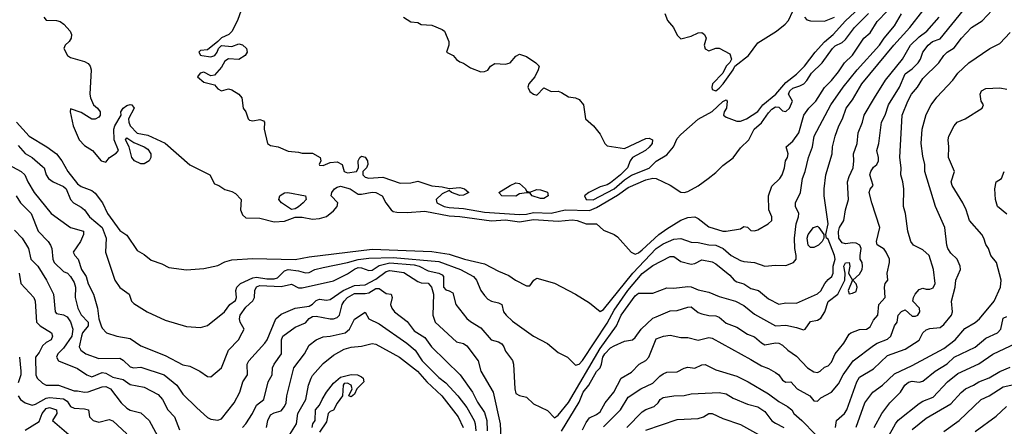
# Model space of a CAD drawing. Header units: metres. Extents: x -46681 to -43747, y -240911 to -237677.
# Tile 267 of 656: x -45407 to -45266, y -239948 to -239890. Entities that reach past the tile are written whole.
import ezdxf

# ---------------------------------------------------------------- set-up
doc = ezdxf.new("R2010")
doc.units = ezdxf.units.M
doc.layers.add('CONTOUR_INDEX', color=1, linetype='Continuous')
doc.layers.add('CONTOUR_INTER', color=3, linetype='Continuous')

msp = doc.modelspace()

# ---------------------------------------------------------------- linework, layer by layer
at = {"layer": 'CONTOUR_INDEX'}
for points, elevation in [([(-45407.34, -239905.02), (-45405.53, -239907.02), (-45403, -239908.52), (-45401.63, -239909.52), (-45400.86, -239910.52), (-45399.98, -239912.02), (-45398.6, -239913.78), (-45398.1, -239914.16), (-45396.6, -239914.74), (-45396.1, -239915.14), (-45395.06, -239916.52), (-45394.33, -239918.02), (-45392.6, -239920.45), (-45391.6, -239921.1), (-45390.1, -239923.3), (-45389.1, -239923.86), (-45388.1, -239924.7), (-45386.6, -239925.22), (-45385.6, -239925.74), (-45383.1, -239926.07), (-45380.6, -239925.87), (-45378.6, -239925.42), (-45377.6, -239924.91), (-45376.6, -239924.65), (-45373.6, -239924.44), (-45367.6, -239924.57), (-45365.6, -239924.22), (-45356.6, -239923.11), (-45348.1, -239923.45), (-45345.6, -239923.81), (-45343.45, -239924.52), (-45340.6, -239925.18), (-45338.6, -239926.23), (-45337.1, -239926.84), (-45336.15, -239927.52), (-45334.6, -239928.32), (-45334.1, -239928.34), (-45333.56, -239927.52), (-45333.1, -239927.23), (-45330.6, -239927.94), (-45327.6, -239929.52), (-45325.6, -239930.76), (-45324.1, -239931.98), (-45323.6, -239931.7), (-45319.41, -239926.52), (-45316.1, -239923.03), (-45315.1, -239922.34), (-45313.6, -239921.66), (-45312.6, -239921.58), (-45311.1, -239922.12), (-45310.1, -239922.15), (-45308.6, -239922.48), (-45307.6, -239922.53), (-45306.53, -239923.02), (-45305.4, -239924.02), (-45304.1, -239924.73), (-45303.6, -239924.89), (-45302.1, -239925), (-45300.6, -239925.54), (-45299.1, -239925.38), (-45297.6, -239925.46), (-45296.52, -239925.02), (-45296.16, -239924.52), (-45296.12, -239924.02), (-45296.33, -239923.02), (-45296.4, -239921.52), (-45296.15, -239919.52), (-45295.81, -239918.52), (-45295.77, -239918.02), (-45296.24, -239917.02), (-45296.22, -239916.52), (-45295.52, -239915.02), (-45295.23, -239913.02), (-45294.87, -239912.02), (-45294.4, -239910.02), (-45293.83, -239908.52), (-45293.58, -239907.02), (-45291.21, -239902.52), (-45289.43, -239900.02), (-45287.42, -239897.52), (-45284.25, -239894.02), (-45283.6, -239893.02), (-45282.1, -239891.27), (-45281.1, -239889.57)], 80), ([(-45290.52, -239948.52), (-45290.37, -239947.52), (-45289.26, -239946.52), (-45288.93, -239946.02), (-45287.51, -239942.02), (-45287.1, -239941.36), (-45285.1, -239940.15), (-45283.1, -239938.28), (-45280.6, -239937.36), (-45278.6, -239936.06), (-45278.08, -239935.02), (-45277.6, -239934.63), (-45277.1, -239934.44), (-45275.6, -239934.27), (-45275.1, -239933.86), (-45273.97, -239932.52), (-45273.83, -239932.02), (-45274.01, -239930.52), (-45273.45, -239928.52), (-45273.38, -239927.52), (-45272.69, -239926.02), (-45272.73, -239925.52), (-45273.2, -239924.52), (-45274.1, -239923.66), (-45274.49, -239923.02), (-45274.66, -239922.52), (-45274.92, -239920.02), (-45276.26, -239917.02), (-45277.77, -239912.02), (-45277.8, -239911.02), (-45278.1, -239909.85), (-45278.3, -239908.02), (-45278.19, -239906.02), (-45277.6, -239903.93), (-45276.9, -239902.52), (-45276.1, -239901.45), (-45273.82, -239899.02), (-45273.07, -239898.02), (-45271.53, -239896.52), (-45268.51, -239894.52), (-45267.1, -239893.77), (-45265.6, -239892.22)], 85), ([(-45391.8, -239907.52), (-45391.6, -239907.24), (-45390.6, -239907.91), (-45389.1, -239908.52), (-45388.6, -239908.85), (-45388.18, -239909.52), (-45388.15, -239910.02), (-45388.39, -239910.52), (-45389.1, -239910.92), (-45389.6, -239910.94), (-45390.49, -239910.52), (-45390.85, -239910.02), (-45391.25, -239908.52), (-45391.8, -239907.52)], 80), ([(-45406.96, -239926.52), (-45406.72, -239928.02), (-45404.84, -239930.02), (-45404.68, -239930.52), (-45404.49, -239933.52), (-45403.95, -239934.02), (-45402.35, -239935.02), (-45402.17, -239935.52), (-45402.4, -239936.02), (-45403.1, -239936.42), (-45403.6, -239936.89), (-45404.1, -239937.86), (-45404.6, -239938.52), (-45404.58, -239941.02), (-45404.35, -239941.52), (-45403.6, -239942.22), (-45403.1, -239942.5), (-45401.35, -239942.52), (-45399.1, -239943.33), (-45398.6, -239943.31), (-45397.62, -239943.52), (-45397.1, -239943.46), (-45395.1, -239942.72), (-45394.6, -239942.69), (-45393.93, -239943.02), (-45392.4, -239945.02), (-45391.6, -239945.76), (-45391.1, -239946.08), (-45389.6, -239946.45), (-45388.38, -239947.52), (-45386.6, -239950.88)], 85), ([(-45371.67, -239948.52), (-45371.48, -239947.52), (-45371.1, -239946.71), (-45370.6, -239946.42), (-45369.6, -239946.16), (-45369.11, -239945.52), (-45368.86, -239945.02), (-45368.79, -239944.02), (-45367.75, -239940.02), (-45366.23, -239938.02), (-45365.6, -239936.8), (-45364.6, -239936.03), (-45363.6, -239935.61), (-45362.6, -239935.53), (-45360.46, -239935.02), (-45359.83, -239934.52), (-45359.1, -239933.1), (-45357.6, -239932.11), (-45357.09, -239933.02), (-45355.6, -239933.74), (-45351.66, -239936.52), (-45350.45, -239937.52), (-45349.47, -239939.02), (-45347.1, -239941.39), (-45346.1, -239942.17), (-45344.37, -239944.02), (-45343.1, -239945.66), (-45342.07, -239947.52), (-45341.9, -239948.02), (-45341.8, -239949.02)], 85), ([(-45323.6, -239948.45), (-45321.18, -239946.02), (-45320.1, -239944.2), (-45318.29, -239943.02), (-45316.6, -239942.22), (-45315.6, -239941.21), (-45315.1, -239940.87), (-45314.6, -239940.64), (-45313.1, -239940.61), (-45312.1, -239940.06), (-45311.6, -239939.94), (-45310.6, -239940.06), (-45309.6, -239939.62), (-45309.1, -239939.57), (-45307.6, -239940.31), (-45304.6, -239941.23), (-45302.99, -239942.02), (-45300.1, -239943.73), (-45298.6, -239944.81), (-45297.36, -239945.52), (-45296.75, -239946.02), (-45296.48, -239946.52), (-45295.32, -239947.52), (-45293.4, -239949.52)], 85), ([(-45275.1, -239949.09), (-45272.89, -239947.52), (-45269.74, -239944.52), (-45268.6, -239944.03), (-45266.6, -239942.75), (-45265.1, -239942.4)], 90)]:
    msp.add_lwpolyline(points, dxfattribs=dict(at, elevation=elevation))
at = {"layer": 'CONTOUR_INTER'}
for points, elevation in [([(-45407.1, -239908.32), (-45406.1, -239909.46), (-45405.1, -239910.05), (-45403.6, -239911.3), (-45403.38, -239911.52), (-45403.11, -239912.52), (-45402.77, -239913.02), (-45402.1, -239913.51), (-45400.6, -239914.17), (-45400.24, -239914.52), (-45399.62, -239916.02), (-45399.18, -239916.52), (-45398.1, -239917.11), (-45397.63, -239917.52), (-45396.9, -239918.52), (-45395.1, -239920), (-45394.53, -239921.52), (-45394.63, -239923.52), (-45393.28, -239927.52), (-45392.6, -239928.56), (-45391.25, -239929.52), (-45390.92, -239930.52), (-45390.6, -239930.86), (-45388.68, -239932.02), (-45386.1, -239933.24), (-45383.1, -239934.14), (-45381.1, -239934.29), (-45380.1, -239933.97), (-45377.64, -239932.02), (-45376.91, -239931.02), (-45376.1, -239930.44), (-45375.96, -239930.02), (-45376.02, -239929.02), (-45375.89, -239928.52), (-45375.38, -239928.02), (-45373.6, -239927.21), (-45373.1, -239927.12), (-45371.6, -239927.33), (-45370.6, -239927.32), (-45370.1, -239927.18), (-45369.1, -239926.2), (-45368.6, -239926.02), (-45367.1, -239926.21), (-45366.1, -239926.48), (-45365.6, -239926.43), (-45364.79, -239926.02), (-45363.6, -239925.7), (-45360.1, -239924.99), (-45358.6, -239924.56), (-45357.1, -239924.38), (-45353.6, -239924.28), (-45347.1, -239924.87), (-45344.01, -239926.02), (-45342.15, -239927.02), (-45341.74, -239927.52), (-45341.1, -239929.02), (-45340.6, -239929.72), (-45340.1, -239930.23), (-45339.6, -239930.52), (-45338.6, -239930.75), (-45338.12, -239931.02), (-45337.87, -239932.02), (-45337.51, -239932.52), (-45336.6, -239933.36), (-45333.6, -239935.5), (-45331.6, -239936.54), (-45330.1, -239937.83), (-45328.73, -239938.52), (-45327.6, -239939.66), (-45327.1, -239939.51), (-45326.6, -239938.96), (-45323.1, -239933.66), (-45322.1, -239931.79), (-45320.15, -239929.02), (-45318.1, -239926.58), (-45316.6, -239925.44), (-45314.1, -239924.15), (-45313.6, -239924.17), (-45312.6, -239924.87), (-45311.1, -239925.27), (-45310.6, -239925.16), (-45309.6, -239924.65), (-45308.1, -239924.92), (-45307.6, -239925.18), (-45305.6, -239926.82), (-45304.98, -239927.52), (-45304.6, -239927.76), (-45303.6, -239928.05), (-45302.6, -239928.73), (-45301.51, -239929.02), (-45300.1, -239930.18), (-45298.6, -239930.96), (-45297.6, -239930.77), (-45296.1, -239930.8), (-45293.1, -239929.46), (-45292.6, -239929.07), (-45292.03, -239928.02), (-45291.6, -239927.45), (-45291.06, -239927.02), (-45290.87, -239926.52), (-45290.87, -239925.52), (-45290.6, -239924.52), (-45290.65, -239924.02), (-45291.6, -239921.69), (-45291.82, -239921.52), (-45291.92, -239921.02), (-45291.57, -239919.52), (-45292.17, -239915.52), (-45292.17, -239914.52), (-45291.89, -239912.52), (-45290.99, -239909.52), (-45290.95, -239908.52), (-45290.57, -239907.02), (-45290.04, -239905.52), (-45289.53, -239904.52), (-45289.02, -239903.02), (-45288.1, -239901.83), (-45286.79, -239899.52), (-45282.2, -239894.02), (-45279.94, -239891.52), (-45278.1, -239889.14)], 81), ([(-45403.43, -239890.02), (-45403.1, -239890.44), (-45401.6, -239890.5), (-45401.1, -239890.65), (-45400.58, -239891.02), (-45399.69, -239892.02), (-45399.48, -239892.52), (-45399.51, -239893.02), (-45399.83, -239893.52), (-45400.38, -239894.02), (-45400.58, -239894.52), (-45400.07, -239895.52), (-45399.6, -239895.79), (-45397.6, -239896.35), (-45397.1, -239896.65), (-45396.82, -239897.02), (-45396.69, -239897.52), (-45396.86, -239901.02), (-45396.76, -239901.52), (-45396.34, -239902.52), (-45395.76, -239903.02), (-45395.4, -239903.52), (-45395.4, -239904.02), (-45395.6, -239904.3), (-45396.1, -239904.59), (-45396.6, -239904.59), (-45398.1, -239903.64), (-45399.6, -239903.09), (-45399.69, -239903.52), (-45399.25, -239905.52), (-45398.37, -239907.52), (-45397.6, -239908.34), (-45396.49, -239909.02), (-45395.24, -239910.52), (-45394.6, -239910.72), (-45394.04, -239910.02), (-45393.1, -239909.43), (-45392.77, -239909.02), (-45393.41, -239907.52), (-45393.45, -239906.02), (-45393.3, -239905.52), (-45392.39, -239904.02), (-45392.42, -239903.52), (-45392.12, -239903.02), (-45391.6, -239902.63), (-45391.1, -239902.46), (-45390.89, -239902.52), (-45390.53, -239903.02), (-45391.36, -239904.52), (-45391.32, -239905.02), (-45391.09, -239905.52), (-45390.1, -239906.56), (-45388.6, -239906.86), (-45386.1, -239907.98), (-45382.6, -239911.07), (-45379.74, -239912.52), (-45379.1, -239913.79), (-45378.49, -239914.02), (-45377.6, -239914.62), (-45376.6, -239914.89), (-45376.1, -239915.19), (-45375.29, -239916.02), (-45375.4, -239917.52), (-45375.1, -239918.21), (-45374.6, -239918.66), (-45372.6, -239918.7), (-45370.6, -239919.22), (-45369.1, -239919.11), (-45367.6, -239918.57), (-45366.6, -239918.54), (-45365.1, -239918.83), (-45364.1, -239918.76), (-45363.1, -239918.44), (-45362.1, -239917.65), (-45361.6, -239917.02), (-45361.5, -239916.52), (-45362.47, -239915.52), (-45362.36, -239915.02), (-45361.99, -239914.52), (-45361.6, -239914.25), (-45361.1, -239914.11), (-45359.75, -239914.52), (-45358.6, -239915.28), (-45358.1, -239915.28), (-45356.6, -239914.96), (-45356.07, -239915.02), (-45355.16, -239915.52), (-45354.66, -239916.52), (-45353.9, -239917.52), (-45353.6, -239917.73), (-45353.1, -239917.82), (-45351.6, -239917.89), (-45349.1, -239917.67), (-45345.6, -239918.36), (-45344.1, -239918.43), (-45339.6, -239919.06), (-45337.6, -239918.92), (-45335.6, -239919.21), (-45333.6, -239918.86), (-45330.1, -239919.12), (-45328.1, -239918.95), (-45327.35, -239919.02), (-45326.1, -239919.49), (-45324.62, -239919.52), (-45323.6, -239920.4), (-45322.09, -239921.02), (-45321.6, -239921.37), (-45319.68, -239923.52), (-45319.1, -239923.8), (-45318.6, -239923.62), (-45318.1, -239923.22), (-45315.74, -239921.02), (-45314.6, -239920.19), (-45312.6, -239918.98), (-45311.6, -239918.58), (-45310.6, -239918.51), (-45310.1, -239918.74), (-45308.6, -239919.91), (-45306.6, -239920.53), (-45306.1, -239920.56), (-45304.1, -239920.19), (-45303.6, -239919.86), (-45303.1, -239919.96), (-45302.6, -239920.47), (-45302.1, -239920.49), (-45301.6, -239920.34), (-45300.15, -239919.52), (-45299.63, -239919.02), (-45299.63, -239918.52), (-45300.05, -239917.52), (-45300.07, -239915.52), (-45299.6, -239914.14), (-45298.45, -239913.02), (-45298.14, -239912.52), (-45297.82, -239911.52), (-45297.66, -239910.52), (-45297.37, -239910.02), (-45297.3, -239909.52), (-45297.55, -239908.52), (-45296.6, -239907.72), (-45295.78, -239906.52), (-45295.04, -239904.02), (-45294.33, -239903.02), (-45293.33, -239902.02), (-45292.1, -239900.07), (-45291.1, -239899.07), (-45290.1, -239897.82), (-45289.27, -239896.52), (-45288.1, -239895.47), (-45286.47, -239893.02), (-45285.6, -239892.26), (-45284.6, -239890.64), (-45283.1, -239889.14)], 79), ([(-45375.29, -239889.02), (-45375.8, -239890.52), (-45376.6, -239892.09), (-45377.06, -239892.52), (-45378.1, -239892.98), (-45378.6, -239893.52), (-45380.1, -239894.7), (-45381.1, -239894.78), (-45381.34, -239895.02), (-45381.1, -239895.43), (-45380.91, -239895.52), (-45379.6, -239895.71), (-45379.06, -239895.52), (-45378.7, -239895.02), (-45378.53, -239894.52), (-45378.1, -239894.07), (-45376.6, -239894.23), (-45375.6, -239893.82), (-45375.1, -239893.96), (-45374.52, -239894.52), (-45374.44, -239895.02), (-45374.73, -239895.52), (-45375.6, -239896.08), (-45377.1, -239895.97), (-45377.6, -239896.31), (-45378.1, -239897.14), (-45379.1, -239898.29), (-45379.6, -239898.39), (-45380.6, -239897.88), (-45381.12, -239898.02), (-45381.51, -239898.52), (-45380.6, -239899.28), (-45379.1, -239899.66), (-45378.6, -239900.25), (-45378.11, -239900.52), (-45377.1, -239900.23), (-45376.6, -239900.37), (-45375.62, -239901.02), (-45375.21, -239901.52), (-45374.99, -239903.02), (-45374.6, -239903.55), (-45374.28, -239904.52), (-45374.1, -239904.71), (-45373.6, -239904.8), (-45372.6, -239904.62), (-45372.1, -239904.81), (-45371.95, -239905.02), (-45372, -239906.02), (-45371.55, -239908.02), (-45371.1, -239908.31), (-45369.99, -239908.52), (-45368.6, -239909.12), (-45367.1, -239909.26), (-45366.6, -239909.43), (-45365.1, -239909.43), (-45364.02, -239910.02), (-45363.91, -239910.52), (-45364.18, -239911.02), (-45364.1, -239911.15), (-45363.6, -239911.17), (-45362.6, -239910.76), (-45361.6, -239910.64), (-45360.87, -239911.02), (-45360.6, -239912.02), (-45360.1, -239912.21), (-45358.84, -239912.02), (-45358.55, -239911.52), (-45358.58, -239910.52), (-45358.34, -239910.02), (-45358.1, -239909.86), (-45357.6, -239909.98), (-45357.28, -239910.52), (-45357.22, -239911.02), (-45357.42, -239911.52), (-45357.94, -239912.02), (-45357.92, -239912.52), (-45357.6, -239912.85), (-45357.1, -239913), (-45355.1, -239912.85), (-45352.6, -239913.7), (-45351.1, -239913.63), (-45350.1, -239913.43), (-45348.1, -239914.1), (-45346.6, -239914.2), (-45345.6, -239914.44), (-45344.1, -239914.32), (-45343.45, -239914.52), (-45342.82, -239915.02), (-45343.6, -239915.41), (-45344.1, -239915.45), (-45345.31, -239915.02), (-45345.6, -239914.73), (-45346.6, -239915.23), (-45347.46, -239916.02), (-45347.36, -239916.52), (-45346.35, -239917.02), (-45345.6, -239917.19), (-45343.6, -239917.3), (-45340.6, -239917.85), (-45335.6, -239918.17), (-45334.6, -239918.11), (-45333.6, -239917.89), (-45331.1, -239917.97), (-45329.1, -239917.52), (-45325.6, -239917.58), (-45324.6, -239917.15), (-45321.6, -239915.39), (-45320.1, -239914.34), (-45317.6, -239913.21), (-45316.6, -239912.98), (-45316.1, -239913.05), (-45314.1, -239913.97), (-45312.6, -239914.96), (-45312.1, -239915.04), (-45311.6, -239914.91), (-45310.1, -239914.07), (-45308.68, -239913.02), (-45307.6, -239912.17), (-45306.6, -239911.17), (-45305.1, -239910.07), (-45304.1, -239908.65), (-45302.89, -239907.52), (-45302.12, -239906.02), (-45301.1, -239905.11), (-45300.1, -239903.65), (-45299.6, -239903.13), (-45299.1, -239902.83), (-45298.6, -239902.84), (-45298.1, -239903.41), (-45297.6, -239903.47), (-45297.1, -239903.01), (-45296.67, -239902.02), (-45297.21, -239901.02), (-45297.04, -239900.52), (-45296.6, -239900.17), (-45295.6, -239899.84), (-45295.04, -239899.52), (-45294.6, -239899.06), (-45293.95, -239898.02), (-45292.41, -239896.52), (-45290.97, -239894.52), (-45290.6, -239894.13), (-45289.6, -239893.63), (-45289.1, -239893.2), (-45287.84, -239891.52), (-45285.84, -239889.52)], 78), ([(-45352.15, -239890.02), (-45351.1, -239890.68), (-45350.1, -239890.77), (-45349.6, -239891.1), (-45348.1, -239891.18), (-45346.6, -239891.78), (-45346.28, -239892.02), (-45345.69, -239893.52), (-45345.65, -239894.02), (-45346, -239895.02), (-45345.05, -239895.52), (-45344.6, -239896.08), (-45344.1, -239896.41), (-45343.6, -239896.6), (-45342.6, -239897.26), (-45341.1, -239897.82), (-45340.6, -239897.79), (-45340.1, -239897.57), (-45339.75, -239897.02), (-45339.1, -239896.63), (-45337.6, -239896.73), (-45336.93, -239896.52), (-45336.1, -239895.59), (-45335.6, -239895.31), (-45334.6, -239895.65), (-45333.26, -239896.52), (-45332.8, -239897.02), (-45332.92, -239897.52), (-45333.41, -239898.52), (-45334.26, -239899.52), (-45334.4, -239900.02), (-45334.1, -239900.64), (-45333.6, -239901.03), (-45333.1, -239901.13), (-45332.1, -239900.12), (-45331.1, -239900.62), (-45330.1, -239900.59), (-45329.6, -239900.76), (-45328.6, -239901.37), (-45327.6, -239901.54), (-45327.1, -239901.77), (-45326.48, -239902.52), (-45326.17, -239904.52), (-45325.05, -239905.52), (-45324.1, -239906.71), (-45323.42, -239908.02), (-45323.1, -239908.36), (-45320.6, -239908.78), (-45317.6, -239907.35), (-45317.1, -239907.3), (-45316.62, -239907.52), (-45316.69, -239908.02), (-45317.1, -239908.56), (-45317.64, -239909.02), (-45319.48, -239910.02), (-45319.83, -239910.52), (-45320.2, -239911.52), (-45321.2, -239912.52), (-45322.6, -239913.65), (-45323.1, -239913.93), (-45324.1, -239914.21), (-45325.71, -239915.02), (-45326.3, -239915.52), (-45326.1, -239916.04), (-45325.1, -239916.07), (-45322.11, -239914.52), (-45320.6, -239913.23), (-45319.6, -239912.55), (-45317.1, -239911.54), (-45316.1, -239910.58), (-45314.6, -239909.68), (-45313.63, -239908.52), (-45313.1, -239907.34), (-45312.6, -239906.76), (-45310.1, -239904.56), (-45308.1, -239903.47), (-45306.6, -239902.04), (-45306.1, -239901.81), (-45305.98, -239902.02), (-45306.09, -239903.02), (-45306.41, -239903.52), (-45306.51, -239904.02), (-45306.1, -239904.31), (-45304.6, -239904.88), (-45304.1, -239904.85), (-45303.24, -239904.52), (-45301.6, -239903.49), (-45300.88, -239902.52), (-45299.05, -239901.02), (-45297.6, -239899.35), (-45296.1, -239898.16), (-45294.96, -239897.02), (-45293.44, -239895.02), (-45292.1, -239893.54), (-45290.88, -239892.52), (-45289.1, -239890.56), (-45287.1, -239888.69)], 77), ([(-45329.6, -239949.08), (-45327.1, -239944.93), (-45326.5, -239943.52), (-45325.7, -239942.52), (-45324.6, -239940.56), (-45324.1, -239940.01), (-45323.88, -239939.52), (-45323.72, -239938.52), (-45323.43, -239938.02), (-45322.6, -239937.17), (-45322.1, -239936.89), (-45320.6, -239936.22), (-45319.48, -239936.02), (-45319.1, -239935.72), (-45318.23, -239934.52), (-45316.6, -239932.97), (-45316.1, -239932.75), (-45314.1, -239931.92), (-45313.1, -239931.83), (-45311.6, -239931.38), (-45311.1, -239931.34), (-45310.1, -239932.15), (-45309.6, -239932.34), (-45308.6, -239932.58), (-45307.6, -239932.6), (-45307.1, -239932.79), (-45306.1, -239933.67), (-45304.6, -239934.25), (-45303.1, -239935.21), (-45302.1, -239935.6), (-45301.1, -239936.47), (-45300.6, -239936.74), (-45299.1, -239936.44), (-45298.6, -239936.51), (-45298.1, -239936.78), (-45297.35, -239937.52), (-45296.1, -239938.37), (-45294.53, -239940.02), (-45293.6, -239940.62), (-45293.1, -239940.7), (-45292.72, -239940.52), (-45292.1, -239939.91), (-45291.6, -239939.75), (-45291.1, -239939.24), (-45290.58, -239938.02), (-45289.34, -239936.52), (-45288.6, -239935.24), (-45288.35, -239935.02), (-45287.1, -239934.54), (-45286.1, -239934.51), (-45285.6, -239934.18), (-45285.1, -239933.25), (-45284.51, -239932.52), (-45284.33, -239931.02), (-45283.46, -239930.02), (-45283.55, -239928.52), (-45283.47, -239928.02), (-45283.07, -239927.52), (-45283.15, -239926.52), (-45282.82, -239925.02), (-45282.81, -239924.52), (-45283.29, -239923.52), (-45283.6, -239923.1), (-45284.6, -239922.5), (-45284.7, -239922.02), (-45284.22, -239920.02), (-45285.37, -239916.52), (-45285.72, -239915.02), (-45285.6, -239914.54), (-45285.16, -239914.02), (-45285.62, -239912.52), (-45285.51, -239912.02), (-45285.1, -239911.42), (-45284.65, -239911.02), (-45284.41, -239910.52), (-45284.39, -239910.02), (-45284.65, -239909.02), (-45284.36, -239908.02), (-45283.95, -239905.02), (-45283.45, -239904.02), (-45282.97, -239902.52), (-45281.42, -239900.02), (-45280.6, -239898.13), (-45279.6, -239897.39), (-45278.75, -239896.52), (-45278.42, -239896.02), (-45278.06, -239895.02), (-45277.32, -239894.02), (-45276.68, -239893.52), (-45275.6, -239893.12), (-45272.3, -239889.02)], 83), ([(-45326.6, -239948.85), (-45326.1, -239947.81), (-45325.6, -239947.16), (-45324.6, -239946.68), (-45324.1, -239946.3), (-45323.37, -239945.02), (-45322.16, -239943.52), (-45321.11, -239941.52), (-45319.6, -239940.63), (-45318.53, -239939.52), (-45317.6, -239938.99), (-45317.15, -239938.52), (-45316.1, -239935.87), (-45315.04, -239935.52), (-45314.1, -239935.39), (-45312.6, -239935.7), (-45311.6, -239935.72), (-45310.1, -239936.08), (-45308.6, -239935.7), (-45308.1, -239935.82), (-45302.6, -239938.83), (-45301.1, -239939.76), (-45300.1, -239940.14), (-45299.1, -239940.69), (-45298.6, -239941.02), (-45298.1, -239941.8), (-45297.6, -239942.05), (-45296.88, -239942.02), (-45295.98, -239943.02), (-45294.21, -239944.02), (-45293.6, -239944.72), (-45293.1, -239944.79), (-45292.6, -239944.31), (-45291.09, -239943.52), (-45290.1, -239942.29), (-45289.42, -239941.02), (-45288, -239939.02), (-45285.1, -239936.85), (-45284.58, -239936.52), (-45283.1, -239935.95), (-45282.63, -239935.52), (-45282.1, -239934.05), (-45281.73, -239933.52), (-45281.59, -239932.52), (-45281.1, -239931.99), (-45280.6, -239931.74), (-45279.6, -239932.68), (-45279.1, -239932.68), (-45278.8, -239932.52), (-45278.5, -239932.02), (-45278.56, -239931.52), (-45279.48, -239930.52), (-45279.42, -239930.02), (-45279.16, -239929.52), (-45278.6, -239928.85), (-45278.1, -239928.67), (-45277.6, -239928.83), (-45277.1, -239928.82), (-45276.6, -239928.62), (-45276.3, -239928.02), (-45276.56, -239926.02), (-45277.17, -239924.02), (-45278.1, -239923.2), (-45279.4, -239922.52), (-45279.78, -239922.02), (-45280.22, -239920.52), (-45280.56, -239918.02), (-45280.82, -239917.02), (-45280.81, -239914.52), (-45280.93, -239913.52), (-45281.22, -239912.52), (-45281.18, -239911.52), (-45281.37, -239910.02), (-45281.04, -239904.02), (-45280.23, -239902.02), (-45279.67, -239901.02), (-45278.86, -239900.02), (-45278.1, -239898.77), (-45275.8, -239896.52), (-45275.1, -239895.52), (-45274.6, -239895.03), (-45273.6, -239894.42), (-45272.56, -239893.02), (-45271.15, -239891.52), (-45269.6, -239890.54), (-45268.18, -239889.02)], 84), ([(-45314.86, -239889.52), (-45314.51, -239890.52), (-45313.65, -239891.52), (-45313.1, -239892.61), (-45312.6, -239893.14), (-45311.1, -239892.75), (-45310.1, -239892.26), (-45309.6, -239892.23), (-45309.21, -239892.52), (-45308.96, -239893.02), (-45309.27, -239894.02), (-45309.1, -239894.53), (-45308.6, -239894.82), (-45307.6, -239894.43), (-45307.1, -239894.43), (-45305.6, -239895.26), (-45305.37, -239896.02), (-45305.6, -239896.5), (-45306.1, -239897.01), (-45306.62, -239898.02), (-45308.05, -239899.52), (-45308.17, -239900.02), (-45308.1, -239900.33), (-45307.6, -239900.52), (-45307.1, -239900.17), (-45306.54, -239899.52), (-45305.1, -239897.52), (-45304.87, -239897.02), (-45302.96, -239895.52), (-45301.6, -239893.68), (-45298.96, -239892.02), (-45297.73, -239891.02), (-45297.25, -239890.52), (-45296.6, -239889.16)], 76), ([(-45408.51, -239911.02), (-45406.65, -239912.02), (-45406.13, -239912.52), (-45405.71, -239913.52), (-45404.78, -239915.02), (-45402.37, -239918.02), (-45399.61, -239920.02), (-45397.75, -239920.52), (-45397.75, -239921.02), (-45398.18, -239922.02), (-45399.24, -239923.52), (-45399, -239924.02), (-45398.51, -239924.52), (-45398.04, -239926.02), (-45397.39, -239927.02), (-45397.1, -239928.06), (-45396.36, -239929.52), (-45395.78, -239931.52), (-45395.56, -239933.02), (-45395.26, -239934.02), (-45395.1, -239934.38), (-45394.47, -239935.02), (-45393.01, -239935.52), (-45391.1, -239935.83), (-45389.6, -239936.9), (-45386.1, -239938.29), (-45383.6, -239939.58), (-45382.6, -239939.81), (-45381.18, -239940.52), (-45380.1, -239941.24), (-45379.6, -239941.32), (-45378.1, -239940.05), (-45377.07, -239937.52), (-45375.66, -239936.02), (-45375.12, -239935.02), (-45374.87, -239934.52), (-45375.42, -239933.52), (-45375.52, -239933.02), (-45375.43, -239932.52), (-45374.6, -239931.38), (-45373.6, -239930.46), (-45373.39, -239930.02), (-45373.32, -239929.02), (-45373.1, -239928.49), (-45372.6, -239928.29), (-45369.6, -239928.41), (-45368.1, -239928.08), (-45367.1, -239928.63), (-45366.6, -239928.64), (-45362.1, -239927.61), (-45360.1, -239926.64), (-45359.1, -239925.95), (-45358.6, -239925.74), (-45358.1, -239925.76), (-45357.1, -239926.16), (-45356.6, -239926.12), (-45355.6, -239925.44), (-45354.1, -239925.08), (-45350.6, -239925.35), (-45349.9, -239925.52), (-45348.6, -239926.21), (-45347.1, -239926.54), (-45346.6, -239926.79), (-45346.43, -239927.02), (-45346.42, -239928.52), (-45346.1, -239928.93), (-45345.6, -239929.04), (-45345.1, -239929.33), (-45344.67, -239931.02), (-45343.1, -239933), (-45342.6, -239933.44), (-45341.1, -239934.33), (-45339.64, -239936.02), (-45338.6, -239936.3), (-45338.1, -239936.62), (-45337.81, -239937.02), (-45337.6, -239937.64), (-45336.6, -239939), (-45336.43, -239939.52), (-45336.28, -239943.02), (-45336.1, -239943.67), (-45335.6, -239943.99), (-45334.6, -239944.23), (-45333.6, -239945.14), (-45331.6, -239946.13), (-45330.6, -239947.15), (-45330.1, -239946.79), (-45328.6, -239944.95), (-45324.1, -239937.26), (-45321.74, -239934.02), (-45321.09, -239932.52), (-45319.1, -239929.78), (-45318.6, -239929.39), (-45316.6, -239929.37), (-45314.6, -239928.63), (-45313.6, -239928.68), (-45311.6, -239928.41), (-45311.1, -239928.49), (-45310.1, -239928.91), (-45308.6, -239929.23), (-45307.1, -239929.88), (-45304.81, -239930.52), (-45303.6, -239931.16), (-45302.1, -239932.39), (-45299.1, -239934.02), (-45297.6, -239933.95), (-45296.1, -239934.26), (-45295.1, -239934.63), (-45294.85, -239934.52), (-45294.1, -239933.42), (-45293.1, -239933.22), (-45292.6, -239932.93), (-45292.04, -239932.02), (-45291.6, -239930.56), (-45290.22, -239929.52), (-45289.19, -239927.52), (-45289.16, -239926.52), (-45289.35, -239925.52), (-45289.1, -239925.06), (-45288.58, -239925.02), (-45288.48, -239925.52), (-45288.69, -239926.52), (-45288.11, -239927.52), (-45288.74, -239929.02), (-45288.6, -239929.47), (-45288.1, -239929.4), (-45287.6, -239929.14), (-45287.46, -239928.52), (-45287.6, -239928.06), (-45288.08, -239927.52), (-45287.1, -239926.65), (-45286.75, -239926.02), (-45286.66, -239925.52), (-45286.74, -239925.02), (-45287.01, -239924.52), (-45287.03, -239924.02), (-45286.85, -239923.02), (-45287.08, -239922.52), (-45287.6, -239922.23), (-45288.1, -239922.19), (-45289.1, -239922.35), (-45289.6, -239922.19), (-45290.07, -239921.52), (-45290.1, -239920.61), (-45289.96, -239920.02), (-45289.33, -239919.02), (-45289.1, -239917.5), (-45288.66, -239916.02), (-45288.82, -239913.52), (-45288.6, -239912.74), (-45288.02, -239911.52), (-45287.91, -239910.52), (-45287.98, -239909.52), (-45287.46, -239908.02), (-45287.32, -239906.52), (-45286.69, -239905.02), (-45286.45, -239904.02), (-45284.99, -239901.52), (-45283.39, -239899.02), (-45281, -239896.02), (-45279.84, -239894.02), (-45278.6, -239892.83), (-45277.51, -239892.02), (-45275.73, -239890.02)], 82), ([(-45294.93, -239890.02), (-45294.6, -239890.42), (-45294.1, -239890.54), (-45292.1, -239890.58), (-45290.65, -239890.02)], 76), ([(-45287.6, -239948.47), (-45286.36, -239945.02), (-45285.19, -239943.52), (-45283.82, -239942.52), (-45282.1, -239940.89), (-45279.6, -239939.71), (-45275.1, -239937.27), (-45273.49, -239936.02), (-45272.1, -239934.44), (-45270.6, -239933.58), (-45270.01, -239933.02), (-45267.89, -239930.52), (-45266.98, -239928.52), (-45266.92, -239927.52), (-45267.57, -239925.02), (-45268.36, -239924.02), (-45268.73, -239923.02), (-45269.1, -239922.42), (-45269.36, -239921.52), (-45269.65, -239921.02), (-45271.41, -239919.02), (-45271.89, -239917.52), (-45272.37, -239916.52), (-45273.89, -239914.02), (-45274.06, -239913.52), (-45273.56, -239912.02), (-45274.43, -239910.02), (-45274.36, -239908.52), (-45274.46, -239907.52), (-45274.37, -239907.02), (-45273.6, -239905.52), (-45273.2, -239905.02), (-45272.04, -239904.52), (-45269.61, -239903.02), (-45269.42, -239902.52), (-45269.77, -239902.02), (-45269.91, -239901.02), (-45269.73, -239900.52), (-45269.1, -239900.18), (-45267.1, -239900.1), (-45266.1, -239900.32)], 86), ([(-45266.1, -239918.13), (-45267.41, -239917.02), (-45267.71, -239916.02), (-45267.82, -239914.52), (-45267.61, -239913.52), (-45266.86, -239913.02), (-45266.46, -239912.02)], 87), ([(-45336.92, -239914.02), (-45336.1, -239913.63), (-45335.6, -239913.73), (-45334.73, -239914.52), (-45334.6, -239914.82), (-45334.1, -239914.96), (-45333.1, -239914.62), (-45332.6, -239914.64), (-45331.6, -239915), (-45331.51, -239915.52), (-45332.1, -239915.9), (-45332.6, -239915.9), (-45333.78, -239915.52), (-45334.1, -239915.09), (-45334.6, -239915.08), (-45335.6, -239915.24), (-45336.1, -239915.53), (-45338.1, -239915.51), (-45338.52, -239915.02), (-45336.92, -239914.02)], 78), ([(-45407.36, -239915.52), (-45406.74, -239916.52), (-45405.25, -239918.02), (-45404.23, -239920.52), (-45402.8, -239922.02), (-45402.46, -239922.52), (-45402.3, -239923.02), (-45402.14, -239924.52), (-45401.96, -239925.02), (-45400.6, -239926.27), (-45400.03, -239926.52), (-45399.6, -239926.99), (-45399.1, -239927.85), (-45398.89, -239928.52), (-45398.94, -239930.02), (-45398.57, -239931.52), (-45398.1, -239932.45), (-45397.12, -239933.52), (-45397.12, -239934.02), (-45397.91, -239935.02), (-45398.06, -239935.52), (-45398.4, -239937.02), (-45398.17, -239937.52), (-45397.41, -239938.02), (-45395.6, -239938.69), (-45392.6, -239938.66), (-45392.1, -239938.93), (-45391.1, -239939.9), (-45390.6, -239940.04), (-45389.6, -239939.94), (-45386.26, -239941.02), (-45384.46, -239942.52), (-45383.6, -239943.8), (-45381.6, -239945.74), (-45380.1, -239947.13), (-45379.6, -239947.35), (-45378.6, -239947.49), (-45378.1, -239947.31), (-45376.29, -239945.02), (-45375.48, -239943.52), (-45375.05, -239942.02), (-45374.4, -239941.02), (-45374.42, -239939.52), (-45374.2, -239939.02), (-45371.89, -239936.52), (-45371.57, -239936.02), (-45370.32, -239933.02), (-45369.6, -239932.39), (-45367.6, -239931.52), (-45365.6, -239931.23), (-45365.1, -239930.97), (-45364.6, -239930.42), (-45364.1, -239930.22), (-45363.1, -239930.36), (-45362.6, -239930.3), (-45360.76, -239929.02), (-45359.1, -239928.31), (-45357.6, -239928.19), (-45356.1, -239927.37), (-45354.6, -239926.28), (-45354.1, -239926.15), (-45352.1, -239926.44), (-45350.1, -239927.73), (-45349.6, -239927.89), (-45348.6, -239927.96), (-45348.13, -239928.52), (-45347.85, -239929.52), (-45347.95, -239932.52), (-45347.61, -239933.52), (-45344.6, -239936.32), (-45343.6, -239936.58), (-45343.1, -239936.87), (-45341.5, -239939.02), (-45341.1, -239940.48), (-45339.36, -239943.52), (-45338.34, -239948.02), (-45338.19, -239951.02)], 83), ([(-45368.65, -239915.02), (-45366.1, -239915.52), (-45366.03, -239916.02), (-45366.42, -239916.52), (-45367.1, -239917.05), (-45367.6, -239917.34), (-45368.1, -239917.44), (-45369.53, -239916.52), (-45369.91, -239916.02), (-45369.78, -239915.52), (-45369.6, -239915.37), (-45369.1, -239915.08), (-45368.65, -239915.02)], 79), ([(-45293.66, -239920.02), (-45293.1, -239919.84), (-45292.9, -239920.02), (-45292.2, -239921.02), (-45292.18, -239921.52), (-45292.42, -239922.02), (-45292.94, -239922.52), (-45293.6, -239922.86), (-45294.1, -239922.88), (-45294.43, -239922.52), (-45294.56, -239921.52), (-45294.42, -239921.02), (-45293.66, -239920.02)], 81), ([(-45407.6, -239920.42), (-45406.53, -239921.52), (-45405.88, -239922.52), (-45405.6, -239923.03), (-45405.28, -239924.52), (-45404.3, -239925.52), (-45403.04, -239927.52), (-45402.05, -239929.52), (-45401.83, -239932.02), (-45401.6, -239932.28), (-45400.6, -239932.47), (-45400.1, -239932.75), (-45399.6, -239933.48), (-45399.29, -239934.52), (-45399.44, -239935.52), (-45400.6, -239937.2), (-45401.42, -239938.02), (-45401.61, -239938.52), (-45401.34, -239939.02), (-45398.6, -239940.11), (-45397.29, -239941.02), (-45396.6, -239941.33), (-45395.1, -239940.67), (-45394.6, -239940.79), (-45393.6, -239941.35), (-45392.1, -239941.68), (-45391.1, -239942.42), (-45389.1, -239942.8), (-45387.1, -239943.83), (-45386.49, -239944.52), (-45385.72, -239946.02), (-45384.77, -239947.02), (-45384.1, -239948.85)], 84), ([(-45375.1, -239948.52), (-45374.6, -239948), (-45373.65, -239946.52), (-45373.1, -239945.34), (-45372.04, -239944.52), (-45371.44, -239942.02), (-45370.88, -239941.02), (-45370.82, -239940.02), (-45370.6, -239939.49), (-45369.54, -239938.02), (-45369.52, -239936.02), (-45369.35, -239935.52), (-45367.6, -239934.22), (-45366.1, -239933.63), (-45365.6, -239933.01), (-45365.1, -239932.69), (-45364.6, -239932.67), (-45362.6, -239933.06), (-45362.1, -239933.06), (-45361.6, -239932.87), (-45361.27, -239932.52), (-45360.86, -239931.02), (-45360.61, -239930.52), (-45360.11, -239930.02), (-45359.1, -239929.41), (-45357.6, -239929.45), (-45357.1, -239929.34), (-45356.1, -239928.71), (-45355.6, -239928.72), (-45354.6, -239929.41), (-45353.89, -239929.52), (-45353.75, -239930.02), (-45353.97, -239931.02), (-45353.79, -239931.52), (-45353.43, -239932.02), (-45351.6, -239933.4), (-45350.6, -239934.76), (-45349.1, -239935.72), (-45348.14, -239937.02), (-45344.07, -239941.02), (-45342.31, -239943.52), (-45341.6, -239944.94), (-45340.6, -239946.41), (-45340.25, -239947.52), (-45340.18, -239949.02)], 84), ([(-45285.03, -239948.52), (-45283.92, -239946.52), (-45282.77, -239945.02), (-45281.25, -239943.52), (-45280.64, -239942.52), (-45280.1, -239942.05), (-45279.6, -239941.92), (-45278.6, -239942.08), (-45278.1, -239941.93), (-45276.33, -239940.52), (-45274.6, -239939.47), (-45273.6, -239938.52), (-45270.6, -239937.1), (-45269.1, -239935.82), (-45267.43, -239935.02), (-45266.97, -239934.52), (-45266.6, -239932.95), (-45266.1, -239932.71)], 87), ([(-45368.33, -239949.52), (-45367.41, -239948.02), (-45367.2, -239946.52), (-45366.04, -239944.52), (-45365.67, -239942.52), (-45365.31, -239941.52), (-45365.1, -239941.11), (-45363.6, -239939.39), (-45362.1, -239938.23), (-45360.6, -239937.38), (-45359.6, -239937.08), (-45358.1, -239936.92), (-45356.6, -239936.57), (-45356.1, -239936.66), (-45352.69, -239938.52), (-45350.13, -239940.52), (-45348.8, -239942.02), (-45346.68, -239944.02), (-45344.36, -239947.02), (-45343.62, -239948.52)], 86), ([(-45283.1, -239950.05), (-45281.98, -239948.02), (-45281.6, -239947.51), (-45278.6, -239945.09), (-45278.1, -239944.76), (-45276.6, -239944.23), (-45274.58, -239942.02), (-45273.1, -239940.84), (-45270.1, -239939.47), (-45268.1, -239938.09), (-45264.75, -239936.52)], 88), ([(-45406.89, -239938.52), (-45406.68, -239940.52), (-45406.72, -239941.02), (-45407.1, -239942.16)], 86), ([(-45365.17, -239948.52), (-45365.05, -239948.02), (-45364.72, -239947.52), (-45364.67, -239946.02), (-45364.1, -239945.37), (-45363.75, -239944.52), (-45363.13, -239943.52), (-45362.1, -239942.2), (-45361.1, -239941.35), (-45359.6, -239940.99), (-45358.71, -239941.02), (-45358.1, -239941.32), (-45357.87, -239941.52), (-45357.81, -239942.02), (-45358.77, -239943.02), (-45359.1, -239943.8), (-45359.6, -239944.16), (-45359.95, -239944.02), (-45359.47, -239943.02), (-45359.61, -239942.52), (-45360.1, -239942.22), (-45360.6, -239942.25), (-45360.75, -239942.52), (-45360.81, -239944.02), (-45361.6, -239945.05), (-45362.1, -239946.06), (-45362.6, -239946.23), (-45362.9, -239946.52), (-45363.1, -239947.72), (-45364.1, -239949.21)], 87), ([(-45279.6, -239948.81), (-45277.6, -239947.2), (-45274.1, -239945.18), (-45272.6, -239943.53), (-45271.98, -239943.02), (-45270.84, -239942.52), (-45270.1, -239942.02), (-45268.6, -239941.43), (-45267.1, -239940.53), (-45265.6, -239939.94)], 89), ([(-45407.07, -239944.02), (-45406.77, -239944.52), (-45406.09, -239945.02), (-45405.1, -239945.34), (-45404.6, -239945.2), (-45403.1, -239944.37), (-45402.6, -239944.25), (-45400.6, -239944.43), (-45400.1, -239944.77), (-45399.6, -239945.53), (-45399.1, -239945.79), (-45397.6, -239945.86), (-45397.07, -239946.02), (-45396.93, -239947.02), (-45396.4, -239947.52), (-45395.6, -239947.76), (-45394.1, -239947.37), (-45393.6, -239947.56), (-45391.6, -239949.46)], 86), ([(-45320.28, -239948.52), (-45318.1, -239946.31), (-45317.6, -239945.97), (-45316.39, -239945.52), (-45315.81, -239945.02), (-45315.53, -239944.52), (-45315.1, -239944.28), (-45313.6, -239944.02), (-45312.1, -239943.97), (-45311.1, -239943.74), (-45307.1, -239943.55), (-45306.1, -239943.73), (-45305.1, -239944.33), (-45303.1, -239945.2), (-45301.6, -239945.57), (-45300.6, -239946.27), (-45299.6, -239947.57), (-45299.1, -239947.94), (-45297.89, -239948.52)], 86), ([(-45406.1, -239948.92), (-45404.1, -239947.66), (-45403.65, -239946.52), (-45403.1, -239945.83), (-45402.6, -239945.7), (-45401.6, -239946.01), (-45401.55, -239946.52), (-45402.18, -239947.52), (-45399.86, -239949.52)], 87), ([(-45317.6, -239948.91), (-45313.1, -239947.41), (-45310.1, -239947.26), (-45309.36, -239947.02), (-45308.6, -239946.52), (-45308.1, -239946.53), (-45306.6, -239947.26), (-45304.1, -239948.13), (-45301.52, -239949.52)], 87), ([(-45270.6, -239949.11), (-45267.6, -239946.94), (-45266.14, -239945.52)], 91)]:
    msp.add_lwpolyline(points, dxfattribs=dict(at, elevation=elevation))

doc.saveas('drawing.dxf')
